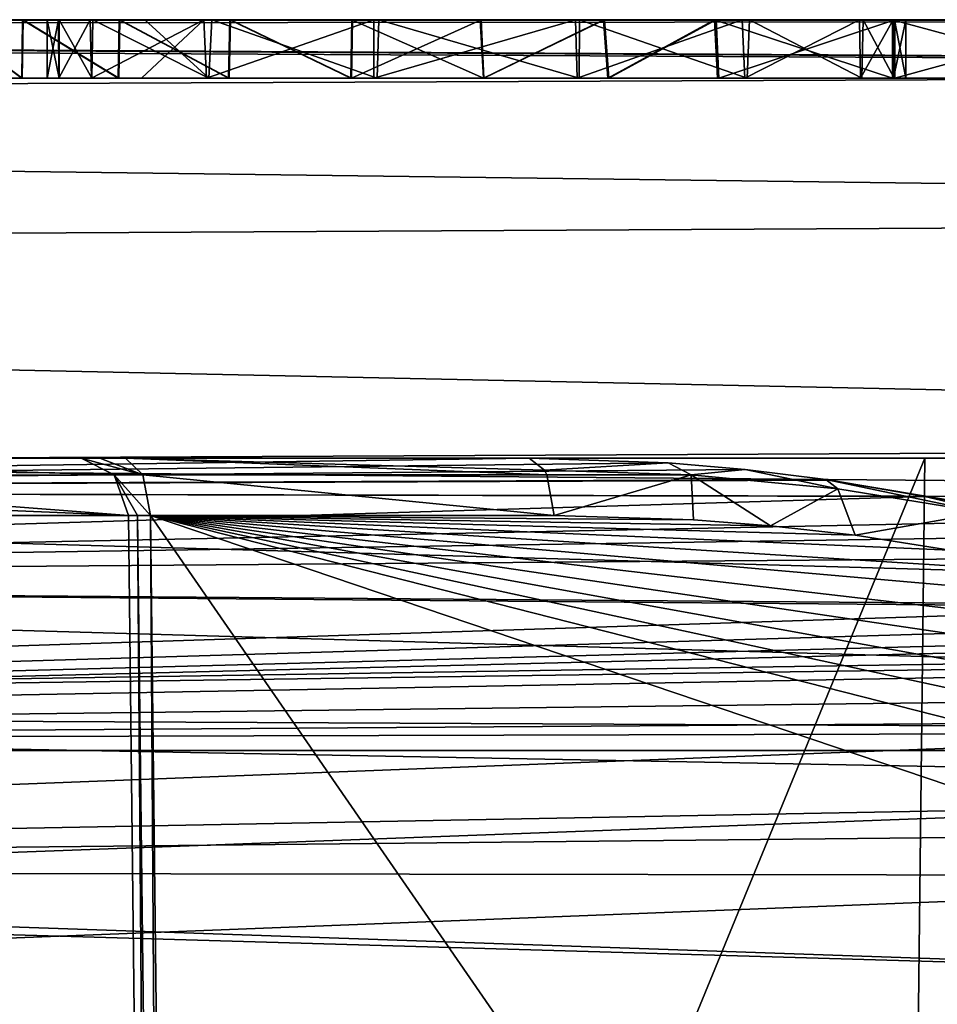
# Model space of a CAD drawing. Header units: millimetres. Extents: x -36.5 to 36.5, y -8.8 to 41.6.
# Tile 389 of 428: x 8.3 to 11.4, y 38.2 to 41.6. Entities that reach past the tile are written whole.
import ezdxf

# ---------------------------------------------------------------- set-up
doc = ezdxf.new("R2010")
doc.units = ezdxf.units.MM
doc.header["$LTSCALE"] = 65.185185
for name, color, linetype in [('323', 7, 'CONTINUOUS'), ('328', 7, 'CONTINUOUS'), ('338', 7, 'CONTINUOUS'), ('340', 7, 'CONTINUOUS'), ('375', 7, 'CONTINUOUS'), ('377', 7, 'CONTINUOUS'), ('384', 7, 'CONTINUOUS'), ('386', 7, 'CONTINUOUS'), ('396', 7, 'CONTINUOUS'), ('464', 7, 'CONTINUOUS'), ('467', 7, 'CONTINUOUS'), ('468', 7, 'CONTINUOUS'), ('493', 7, 'CONTINUOUS'), ('494', 7, 'CONTINUOUS'), ('495', 7, 'CONTINUOUS'), ('496', 7, 'CONTINUOUS'), ('497', 7, 'CONTINUOUS'), ('518', 7, 'CONTINUOUS'), ('521', 7, 'CONTINUOUS'), ('527', 7, 'CONTINUOUS'), ('528', 7, 'CONTINUOUS'), ('530', 7, 'CONTINUOUS'), ('531', 7, 'CONTINUOUS'), ('532', 7, 'CONTINUOUS'), ('540', 7, 'CONTINUOUS'), ('544', 7, 'CONTINUOUS')]:
    doc.layers.add(name, color=color, linetype=linetype)

msp = doc.modelspace()

# ---------------------------------------------------------------- linework, layer by layer
at = {"layer": '323', "color": 7, "linetype": 'Continuous'}
for points in [[(19.8, 41.6, -11.7), (-9.3107, 41.6, -11.7), (16.9481, 41.6, -3.5397), (19.8, 41.6, -11.7)], [(-9.3107, 41.6, -11.7), (7.7597, 41.6, -2.0913), (8.6405, 41.6, -1.903), (-9.3107, 41.6, -11.7)], [(12.0257, 41.6, -2.1409), (-9.3107, 41.6, -11.7), (11.2877, 41.6, -2.1409), (12.0257, 41.6, -2.1409)], [(-9.3107, 41.6, -11.7), (12.0257, 41.6, -2.1409), (13.2243, 41.6, -1.6427), (-9.3107, 41.6, -11.7)], [(11.2877, 41.6, -2.1409), (-9.3107, 41.6, -11.7), (10.6783, 41.6, -2.0386), (11.2877, 41.6, -2.1409)], [(10.6783, 41.6, -2.0386), (-9.3107, 41.6, -11.7), (10.2978, 41.6, -2.1701), (10.6783, 41.6, -2.0386)], [(10.2978, 41.6, -2.1701), (-9.3107, 41.6, -11.7), (9.8767, 41.6, -2.2254), (10.2978, 41.6, -2.1701)], [(9.8767, 41.6, -2.2254), (-9.3107, 41.6, -11.7), (9.4368, 41.6, -2.2004), (9.8767, 41.6, -2.2254)], [(9.4368, 41.6, -2.2004), (-9.3107, 41.6, -11.7), (9.0193, 41.6, -2.0907), (9.4368, 41.6, -2.2004)], [(9.0193, 41.6, -2.0907), (-9.3107, 41.6, -11.7), (8.6405, 41.6, -1.903), (9.0193, 41.6, -2.0907)], [(16.9481, 41.6, -3.5397), (-9.3107, 41.6, -11.7), (16.2101, 41.6, -3.5397), (16.9481, 41.6, -3.5397)], [(16.2101, 41.6, -3.5397), (-9.3107, 41.6, -11.7), (15.6012, 41.6, -2.0402), (16.2101, 41.6, -3.5397)], [(15.6012, 41.6, -2.0402), (-9.3107, 41.6, -11.7), (15.2181, 41.6, -2.1736), (15.6012, 41.6, -2.0402)], [(15.2181, 41.6, -2.1736), (-9.3107, 41.6, -11.7), (14.7944, 41.6, -2.2292), (15.2181, 41.6, -2.1736)], [(14.7944, 41.6, -2.2292), (-9.3107, 41.6, -11.7), (14.351, 41.6, -2.2035), (14.7944, 41.6, -2.2292)], [(14.351, 41.6, -2.2035), (-9.3107, 41.6, -11.7), (13.9333, 41.6, -2.0929), (14.351, 41.6, -2.2035)], [(13.9333, 41.6, -2.0929), (-9.3107, 41.6, -11.7), (13.5545, 41.6, -1.9038), (13.9333, 41.6, -2.0929)], [(13.5545, 41.6, -1.9038), (-9.3107, 41.6, -11.7), (13.2243, 41.6, -1.6427), (13.5545, 41.6, -1.9038)], [(-9.3107, 41.6, 11.7), (19.8, 41.6, 11.7), (0.0832, 41.6, 3.5397), (-9.3107, 41.6, 11.7)], [(0.0832, 41.6, 3.5397), (19.8, 41.6, 11.7), (0.8168, 41.6, 3.5397), (0.0832, 41.6, 3.5397)], [(0.8168, 41.6, 3.5397), (19.8, 41.6, 11.7), (1.4208, 41.6, 2.0325), (0.8168, 41.6, 3.5397)], [(1.4208, 41.6, 2.0325), (19.8, 41.6, 11.7), (1.8074, 41.6, 2.1676), (1.4208, 41.6, 2.0325)], [(1.8074, 41.6, 2.1676), (19.8, 41.6, 11.7), (2.2318, 41.6, 2.2226), (1.8074, 41.6, 2.1676)], [(2.2318, 41.6, 2.2226), (19.8, 41.6, 11.7), (2.676, 41.6, 2.1961), (2.2318, 41.6, 2.2226)], [(2.676, 41.6, 2.1961), (19.8, 41.6, 11.7), (3.1014, 41.6, 2.0817), (2.676, 41.6, 2.1961)], [(3.1014, 41.6, 2.0817), (19.8, 41.6, 11.7), (3.485, 41.6, 1.8882), (3.1014, 41.6, 2.0817)], [(3.485, 41.6, 1.8882), (19.8, 41.6, 11.7), (3.8108, 41.6, 1.6262), (3.485, 41.6, 1.8882)], [(3.8108, 41.6, 1.6262), (19.8, 41.6, 11.7), (5.001, 41.6, 2.1341), (3.8108, 41.6, 1.6262)], [(5.001, 41.6, 2.1341), (19.8, 41.6, 11.7), (5.7399, 41.6, 2.1341), (5.001, 41.6, 2.1341)], [(5.7399, 41.6, 2.1341), (19.8, 41.6, 11.7), (5.7399, 41.6, -0.2466), (5.7399, 41.6, 2.1341)], [(5.7399, 41.6, -0.2466), (19.8, 41.6, 11.7), (8.3119, 41.6, 1.6452), (5.7399, 41.6, -0.2466)], [(5.7785, 41.6, -0.6263), (5.7399, 41.6, -0.2466), (8.3119, 41.6, 1.6452), (5.7785, 41.6, -0.6263)], [(5.8905, 41.6, -0.9479), (5.7785, 41.6, -0.6263), (8.3119, 41.6, 1.6452), (5.8905, 41.6, -0.9479)], [(8.0368, 41.6, 1.3186), (5.8905, 41.6, -0.9479), (8.3119, 41.6, 1.6452), (8.0368, 41.6, 1.3186)], [(8.6405, 41.6, -1.903), (7.7597, 41.6, -2.0913), (8.3096, 41.6, -1.6426), (8.6405, 41.6, -1.903)], [(8.3096, 41.6, -1.6426), (7.7597, 41.6, -2.0913), (8.0348, 41.6, -1.3157), (8.3096, 41.6, -1.6426)], [(8.3119, 41.6, 1.6452), (19.8, 41.6, 11.7), (8.6431, 41.6, 1.9052), (8.3119, 41.6, 1.6452)], [(8.3941, 41.6, -0.0034), (8.4359, 41.6, 0.3762), (8.4334, 41.6, -0.3752), (8.3941, 41.6, -0.0034)], [(8.4334, 41.6, -0.3752), (8.4359, 41.6, 0.3762), (8.5419, 41.6, -0.7061), (8.4334, 41.6, -0.3752)], [(8.4359, 41.6, 0.3762), (8.5513, 41.6, 0.7146), (8.5419, 41.6, -0.7061), (8.4359, 41.6, 0.3762)], [(8.5513, 41.6, 0.7146), (8.7292, 41.6, 1.0019), (8.5419, 41.6, -0.7061), (8.5513, 41.6, 0.7146)], [(8.5419, 41.6, -0.7061), (8.7292, 41.6, 1.0019), (8.9311, 41.6, -1.2175), (8.5419, 41.6, -0.7061)], [(8.6431, 41.6, 1.9052), (19.8, 41.6, 11.7), (9.022, 41.6, 2.0925), (8.6431, 41.6, 1.9052)], [(8.7292, 41.6, 1.0019), (8.9575, 41.6, 1.2303), (8.9311, 41.6, -1.2175), (8.7292, 41.6, 1.0019)], [(8.9311, 41.6, -1.2175), (8.9575, 41.6, 1.2303), (9.5123, 41.6, -1.4992), (8.9311, 41.6, -1.2175)], [(8.9575, 41.6, 1.2303), (9.5297, 41.6, 1.5003), (9.5123, 41.6, -1.4992), (8.9575, 41.6, 1.2303)], [(9.022, 41.6, 2.0925), (19.8, 41.6, 11.7), (9.4394, 41.6, 2.2017), (9.022, 41.6, 2.0925)], [(9.4394, 41.6, 2.2017), (19.8, 41.6, 11.7), (9.8794, 41.6, 2.2262), (9.4394, 41.6, 2.2017)], [(9.5123, 41.6, -1.4992), (9.5297, 41.6, 1.5003), (10.2024, 41.6, -1.5027), (9.5123, 41.6, -1.4992)], [(9.5297, 41.6, 1.5003), (10.216, 41.6, 1.4967), (10.2024, 41.6, -1.5027), (9.5297, 41.6, 1.5003)], [(9.8794, 41.6, 2.2262), (19.8, 41.6, 11.7), (10.3016, 41.6, 2.1702), (9.8794, 41.6, 2.2262)], [(10.2024, 41.6, -1.5027), (10.216, 41.6, 1.4967), (10.7731, 41.6, -1.2356), (10.2024, 41.6, -1.5027)], [(10.216, 41.6, 1.4967), (10.7983, 41.6, 1.2125), (10.7731, 41.6, -1.2356), (10.216, 41.6, 1.4967)], [(10.3016, 41.6, 2.1702), (19.8, 41.6, 11.7), (10.6838, 41.6, 2.0378), (10.3016, 41.6, 2.1702)], [(11.2877, 41.6, -1.5649), (11.2877, 41.6, -2.1409), (10.6783, 41.6, -2.0386), (11.2877, 41.6, -1.5649)], [(10.6838, 41.6, 2.0378), (19.8, 41.6, 11.7), (11.2956, 41.6, 2.1342), (10.6838, 41.6, 2.0378)], [(11.2956, 41.6, 1.5627), (10.6838, 41.6, 2.0378), (11.2956, 41.6, 2.1342), (11.2956, 41.6, 1.5627)], [(10.7731, 41.6, -1.2356), (10.7983, 41.6, 1.2125), (11.1746, 41.6, -0.7289), (10.7731, 41.6, -1.2356)], [(10.7983, 41.6, 1.2125), (11.187, 41.6, 0.6988), (11.1746, 41.6, -0.7289), (10.7983, 41.6, 1.2125)], [(11.1746, 41.6, -0.7289), (11.187, 41.6, 0.6988), (11.2896, 41.6, -0.393), (11.1746, 41.6, -0.7289)], [(11.187, 41.6, 0.6988), (11.2944, 41.6, 0.3663), (11.2896, 41.6, -0.393), (11.187, 41.6, 0.6988)], [(11.2944, 41.6, 0.3663), (11.3327, 41.6, -0.0102), (11.2896, 41.6, -0.393), (11.2944, 41.6, 0.3663)], [(11.2956, 41.6, 2.1342), (19.8, 41.6, 11.7), (12.0257, 41.6, 2.1342), (11.2956, 41.6, 2.1342)]]:
    msp.add_3dface(points, dxfattribs=at)
at = {"layer": '328', "color": 7, "linetype": 'Continuous'}
for points in [[(7.9786, 40.1, -5.7993), (19.8, 40.1, -11.7346), (-1.9111, 40.1, -0.65), (7.9786, 40.1, -5.7993)], [(19.8, 40.1, -11.7346), (20.7895, 40.1, -11.6926), (-1.9111, 40.1, -0.65), (19.8, 40.1, -11.7346)], [(31.4199, 40.1, -1.6355), (31.5166, 40.1, -0.65), (-1.9111, 40.1, -0.65), (31.4199, 40.1, -1.6355)], [(20.7895, 40.1, -11.6926), (21.7656, 40.1, -11.5688), (-1.9111, 40.1, -0.65), (20.7895, 40.1, -11.6926)], [(21.7656, 40.1, -11.5688), (22.7317, 40.1, -11.3622), (-1.9111, 40.1, -0.65), (21.7656, 40.1, -11.5688)], [(22.7317, 40.1, -11.3622), (23.6773, 40.1, -11.0755), (-1.9111, 40.1, -0.65), (22.7317, 40.1, -11.3622)], [(23.6773, 40.1, -11.0755), (24.5953, 40.1, -10.7099), (-1.9111, 40.1, -0.65), (23.6773, 40.1, -11.0755)], [(24.5953, 40.1, -10.7099), (25.4794, 40.1, -10.2687), (-1.9111, 40.1, -0.65), (24.5953, 40.1, -10.7099)], [(25.4794, 40.1, -10.2687), (26.3231, 40.1, -9.7543), (-1.9111, 40.1, -0.65), (25.4794, 40.1, -10.2687)], [(26.3231, 40.1, -9.7543), (27.1207, 40.1, -9.1711), (-1.9111, 40.1, -0.65), (26.3231, 40.1, -9.7543)], [(27.1207, 40.1, -9.1711), (27.8661, 40.1, -8.5225), (-1.9111, 40.1, -0.65), (27.1207, 40.1, -9.1711)], [(27.8661, 40.1, -8.5225), (28.5546, 40.1, -7.814), (-1.9111, 40.1, -0.65), (27.8661, 40.1, -8.5225)], [(28.5546, 40.1, -7.814), (29.1806, 40.1, -7.0498), (-1.9111, 40.1, -0.65), (28.5546, 40.1, -7.814)], [(29.1806, 40.1, -7.0498), (29.7404, 40.1, -6.2361), (-1.9111, 40.1, -0.65), (29.1806, 40.1, -7.0498)], [(29.7404, 40.1, -6.2361), (30.2293, 40.1, -5.3782), (-1.9111, 40.1, -0.65), (29.7404, 40.1, -6.2361)], [(30.2293, 40.1, -5.3782), (30.6447, 40.1, -4.4825), (-1.9111, 40.1, -0.65), (30.2293, 40.1, -5.3782)], [(30.6447, 40.1, -4.4825), (30.9829, 40.1, -3.5551), (-1.9111, 40.1, -0.65), (30.6447, 40.1, -4.4825)], [(30.9829, 40.1, -3.5551), (31.2423, 40.1, -2.6028), (-1.9111, 40.1, -0.65), (30.9829, 40.1, -3.5551)], [(31.2423, 40.1, -2.6028), (31.4199, 40.1, -1.6355), (-1.9111, 40.1, -0.65), (31.2423, 40.1, -2.6028)], [(31.5166, 40.1, 0.65), (2.5981, 40.1, 11.7346), (-1.9111, 40.1, 9.0927), (31.5166, 40.1, 0.65)], [(31.5166, 40.1, 0.65), (-1.9111, 40.1, 9.0927), (-1.9111, 40.1, 0.65), (31.5166, 40.1, 0.65)], [(31.5166, 40.1, 0.65), (19.8, 40.1, 11.7346), (2.5981, 40.1, 11.7346), (31.5166, 40.1, 0.65)], [(2.5981, 40.1, -11.7346), (10.0438, 40.1, -11.7346), (8.6621, 40.1, -11.0764), (2.5981, 40.1, -11.7346)], [(6.7641, 40.1, -8.5473), (2.5981, 40.1, -11.7346), (8.5106, 40.1, -10.9504), (6.7641, 40.1, -8.5473)], [(8.5106, 40.1, -10.9504), (2.5981, 40.1, -11.7346), (8.5743, 40.1, -11.0194), (8.5106, 40.1, -10.9504)], [(8.5743, 40.1, -11.0194), (2.5981, 40.1, -11.7346), (8.6621, 40.1, -11.0764), (8.5743, 40.1, -11.0194)], [(7.9786, 40.1, -5.7993), (11.3979, 40.1, -10.5041), (13.9808, 40.1, -11.7346), (7.9786, 40.1, -5.7993)], [(7.9786, 40.1, -5.7993), (13.9808, 40.1, -11.7346), (19.8, 40.1, -11.7346), (7.9786, 40.1, -5.7993)]]:
    msp.add_3dface(points, dxfattribs=at)
at = {"layer": '338', "color": 7, "linetype": 'Continuous'}
for points in [[(-9.3107, 41.6, -11.7), (19.8, 41.6, -11.7), (19.8, 41.4287, -12.7816), (-9.3107, 41.6, -11.7)], [(-9.3107, 41.6, -11.7), (19.8, 41.4287, -12.7816), (-9.3027, 41.5937, -11.91), (-9.3107, 41.6, -11.7)], [(-9.3027, 41.5937, -11.91), (19.8, 41.4287, -12.7816), (-9.3, 41.5747, -12.12), (-9.3027, 41.5937, -11.91)], [(-9.3, 41.5747, -12.12), (19.8, 41.4287, -12.7816), (-9.3, 41.3094, -13.0964), (-9.3, 41.5747, -12.12)], [(19.8, 41.4287, -12.7816), (19.8, 40.9309, -13.7581), (-9.3, 41.3094, -13.0964), (19.8, 41.4287, -12.7816)], [(-9.3, 41.3094, -13.0964), (19.8, 40.9309, -13.7581), (-9.3, 40.7758, -13.9561), (-9.3, 41.3094, -13.0964)], [(19.8, 40.9309, -13.7581), (19.8, 40.1555, -14.5329), (-9.3, 40.7758, -13.9561), (19.8, 40.9309, -13.7581)], [(-9.3, 40.7758, -13.9561), (19.8, 40.1555, -14.5329), (-9.3, 40.0187, -14.6272), (-9.3, 40.7758, -13.9561)], [(19.8, 40.1555, -14.5329), (19.8, 39.1784, -15.0297), (-9.3, 40.0187, -14.6272), (19.8, 40.1555, -14.5329)], [(-9.3, 40.0187, -14.6272), (19.8, 39.1784, -15.0297), (-9.3, 39.1012, -15.0538), (-9.3, 40.0187, -14.6272)], [(19.8, 39.1784, -15.0297), (19.8, 38.1, -15.2), (-9.3, 39.1012, -15.0538), (19.8, 39.1784, -15.0297)], [(19.8, 38.1, -15.2), (-9.3, 38.1, -15.2), (-9.3, 39.1012, -15.0538), (19.8, 38.1, -15.2)]]:
    msp.add_3dface(points, dxfattribs=at)
at = {"layer": '340', "color": 7, "linetype": 'Continuous'}
for points in [[(19.8, 41.6, 11.7), (-9.3107, 41.6, 11.7), (-9.3027, 41.5937, 11.91), (19.8, 41.6, 11.7)], [(-9.3, 41.5747, 12.12), (19.8, 41.6, 11.7), (-9.3027, 41.5937, 11.91), (-9.3, 41.5747, 12.12)], [(19.8, 41.4287, 12.7816), (19.8, 41.6, 11.7), (-9.3, 41.5747, 12.12), (19.8, 41.4287, 12.7816)], [(-9.3, 41.3094, 13.0964), (19.8, 41.4287, 12.7816), (-9.3, 41.5747, 12.12), (-9.3, 41.3094, 13.0964)], [(19.8, 40.9309, 13.7581), (19.8, 41.4287, 12.7816), (-9.3, 41.3094, 13.0964), (19.8, 40.9309, 13.7581)], [(-9.3, 40.7758, 13.9561), (19.8, 40.9309, 13.7581), (-9.3, 41.3094, 13.0964), (-9.3, 40.7758, 13.9561)], [(19.8, 40.1555, 14.5329), (19.8, 40.9309, 13.7581), (-9.3, 40.7758, 13.9561), (19.8, 40.1555, 14.5329)], [(-9.3, 40.0187, 14.6272), (19.8, 40.1555, 14.5329), (-9.3, 40.7758, 13.9561), (-9.3, 40.0187, 14.6272)], [(19.8, 39.1784, 15.0297), (19.8, 40.1555, 14.5329), (-9.3, 40.0187, 14.6272), (19.8, 39.1784, 15.0297)], [(-9.3, 39.1012, 15.0538), (19.8, 39.1784, 15.0297), (-9.3, 40.0187, 14.6272), (-9.3, 39.1012, 15.0538)], [(-9.3, 38.1, 15.2), (19.8, 38.1, 15.2), (19.8, 39.1784, 15.0297), (-9.3, 38.1, 15.2)], [(-9.3, 38.1, 15.2), (19.8, 39.1784, 15.0297), (-9.3, 39.1012, 15.0538), (-9.3, 38.1, 15.2)]]:
    msp.add_3dface(points, dxfattribs=at)
at = {"layer": '375', "color": 7, "linetype": 'Continuous'}
for points in [[(31.5166, 40.1, -0.65), (32.1084, 40.0103, -0.65), (-1.9111, 39.1, -0.65), (31.5166, 40.1, -0.65)], [(-1.9111, 40.1, -0.65), (31.5166, 40.1, -0.65), (-1.9111, 39.1, -0.65), (-1.9111, 40.1, -0.65)], [(32.1084, 40.0103, -0.65), (32.2754, 39.9506, -0.65), (-1.9111, 39.1, -0.65), (32.1084, 40.0103, -0.65)], [(32.2754, 39.9506, -0.65), (32.6563, 39.7443, -0.65), (-1.9111, 39.1, -0.65), (32.2754, 39.9506, -0.65)], [(32.6563, 39.7443, -0.65), (32.9211, 39.5262, -0.65), (-1.9111, 39.1, -0.65), (32.6563, 39.7443, -0.65)], [(32.9211, 39.5262, -0.65), (33.0889, 39.3387, -0.65), (-1.9111, 39.1, -0.65), (32.9211, 39.5262, -0.65)], [(-1.9111, 39.1, -0.65), (33.0889, 39.3387, -0.65), (33.0889, 39.1, -0.65), (-1.9111, 39.1, -0.65)]]:
    msp.add_3dface(points, dxfattribs=at)
at = {"layer": '377', "color": 7, "linetype": 'Continuous'}
for points in [[(31.5166, 40.1, 0.65), (-1.9111, 40.1, 0.65), (33.0889, 39.1, 0.65), (31.5166, 40.1, 0.65)], [(-1.9111, 40.1, 0.65), (-1.9111, 39.1, 0.65), (33.0889, 39.1, 0.65), (-1.9111, 40.1, 0.65)]]:
    msp.add_3dface(points, dxfattribs=at)
at = {"layer": '384', "color": 7, "linetype": 'Continuous'}
for points in [[(2.5981, 40.1, -11.7346), (2.3156, 39.989, -12.3917), (10.0438, 40.1, -11.7346), (2.5981, 40.1, -11.7346)], [(10.0438, 40.1, -11.7346), (2.3156, 39.989, -12.3917), (10.52, 40.0841, -11.9864), (10.0438, 40.1, -11.7346)], [(10.52, 40.0841, -11.9864), (2.3156, 39.989, -12.3917), (10.7834, 40.0615, -12.1253), (10.52, 40.0841, -11.9864)], [(10.7834, 40.0615, -12.1253), (2.3156, 39.989, -12.3917), (11.0592, 40.0268, -12.2706), (10.7834, 40.0615, -12.1253)], [(11.0592, 40.0268, -12.2706), (2.3156, 39.989, -12.3917), (11.0735, 40.0247, -12.2781), (11.0592, 40.0268, -12.2706)], [(11.0735, 40.0247, -12.2781), (2.3156, 39.989, -12.3917), (11.3973, 39.9683, -12.4484), (11.0735, 40.0247, -12.2781)], [(2.3156, 39.989, -12.3917), (1.8651, 39.6785, -12.9627), (11.3973, 39.9683, -12.4484), (2.3156, 39.989, -12.3917)], [(11.3973, 39.9683, -12.4484), (1.8651, 39.6785, -12.9627), (11.7618, 39.8835, -12.6397), (11.3973, 39.9683, -12.4484)], [(11.7618, 39.8835, -12.6397), (1.8651, 39.6785, -12.9627), (12.1629, 39.7602, -12.8498), (11.7618, 39.8835, -12.6397)], [(12.1629, 39.7602, -12.8498), (1.8651, 39.6785, -12.9627), (12.5709, 39.5954, -13.0627), (12.1629, 39.7602, -12.8498)], [(1.8651, 39.6785, -12.9627), (1.3006, 39.2322, -13.3832), (12.5709, 39.5954, -13.0627), (1.8651, 39.6785, -12.9627)], [(12.5709, 39.5954, -13.0627), (1.3006, 39.2322, -13.3832), (12.9446, 39.3975, -13.2566), (12.5709, 39.5954, -13.0627)], [(12.9446, 39.3975, -13.2566), (1.3006, 39.2322, -13.3832), (13.2623, 39.176, -13.4205), (12.9446, 39.3975, -13.2566)], [(1.3006, 39.2322, -13.3832), (0.6507, 38.6893, -13.6458), (13.2623, 39.176, -13.4205), (1.3006, 39.2322, -13.3832)], [(13.2623, 39.176, -13.4205), (0.6507, 38.6893, -13.6458), (13.5221, 38.932, -13.5533), (13.2623, 39.176, -13.4205)], [(13.5221, 38.932, -13.5533), (0.6507, 38.6893, -13.6458), (13.7168, 38.6712, -13.6513), (13.5221, 38.932, -13.5533)], [(0.6507, 38.6893, -13.6458), (0, 38.1349, -13.7343), (13.7168, 38.6712, -13.6513), (0.6507, 38.6893, -13.6458)], [(0, 38.1349, -13.7343), (13.8933, 38.1349, -13.7343), (13.7168, 38.6712, -13.6513), (0, 38.1349, -13.7343)]]:
    msp.add_3dface(points, dxfattribs=at)
at = {"layer": '386', "color": 7, "linetype": 'Continuous'}
for points in [[(2.5981, 40.1, 11.7346), (19.8, 39.9511, 12.4919), (2.3165, 39.9895, 12.3901), (2.5981, 40.1, 11.7346)], [(19.8, 40.1, 11.7346), (19.8, 39.9511, 12.4919), (2.5981, 40.1, 11.7346), (19.8, 40.1, 11.7346)], [(2.3165, 39.9895, 12.3901), (19.8, 39.9511, 12.4919), (1.868, 39.6807, 12.9599), (2.3165, 39.9895, 12.3901)], [(19.8, 39.9511, 12.4919), (19.8, 39.526, 13.137), (1.868, 39.6807, 12.9599), (19.8, 39.9511, 12.4919)], [(1.868, 39.6807, 12.9599), (19.8, 39.526, 13.137), (1.3044, 39.2353, 13.3811), (1.868, 39.6807, 12.9599)], [(19.8, 39.526, 13.137), (19.8, 38.8881, 13.5728), (1.3044, 39.2353, 13.3811), (19.8, 39.526, 13.137)], [(1.3044, 39.2353, 13.3811), (19.8, 38.8881, 13.5728), (0.652, 38.6904, 13.6455), (1.3044, 39.2353, 13.3811)], [(19.8, 38.8881, 13.5728), (19.8, 38.1349, 13.7343), (0.652, 38.6904, 13.6455), (19.8, 38.8881, 13.5728)], [(19.8, 38.1349, 13.7343), (0, 38.1349, 13.7343), (0.652, 38.6904, 13.6455), (19.8, 38.1349, 13.7343)]]:
    msp.add_3dface(points, dxfattribs=at)
at = {"layer": '396', "color": 7, "linetype": 'Continuous'}
for points in [[(-1.9111, 39.1, 0.65), (-1.9111, 39.1, -0.65), (33.0889, 39.1, -0.65), (-1.9111, 39.1, 0.65)], [(33.0889, 39.1, 0.65), (-1.9111, 39.1, 0.65), (33.0889, 39.1, -0.65), (33.0889, 39.1, 0.65)]]:
    msp.add_3dface(points, dxfattribs=at)
at = {"layer": '464', "color": 7, "linetype": 'Continuous'}
for points in [[(8.0337, 41.4, -1.314), (8.035, 41.4, 1.3159), (8.3075, 41.4, -1.6406), (8.0337, 41.4, -1.314)], [(8.035, 41.4, 1.3159), (8.3091, 41.4, 1.6425), (8.3075, 41.4, -1.6406), (8.035, 41.4, 1.3159)], [(8.3941, 41.4, -0.0034), (8.4348, 41.4, -0.3812), (8.3075, 41.4, -1.6406), (8.3941, 41.4, -0.0034)], [(8.3091, 41.4, 1.6425), (8.3941, 41.4, -0.0034), (8.3075, 41.4, -1.6406), (8.3091, 41.4, 1.6425)], [(8.4348, 41.4, -0.3812), (8.546, 41.4, -0.7149), (8.3075, 41.4, -1.6406), (8.4348, 41.4, -0.3812)], [(8.3075, 41.4, -1.6406), (8.546, 41.4, -0.7149), (8.6375, 41.4, -1.9011), (8.3075, 41.4, -1.6406)], [(8.4351, 41.4, 0.3725), (8.3941, 41.4, -0.0034), (8.3091, 41.4, 1.6425), (8.4351, 41.4, 0.3725)], [(8.6393, 41.4, 1.9028), (8.4351, 41.4, 0.3725), (8.3091, 41.4, 1.6425), (8.6393, 41.4, 1.9028)], [(8.5477, 41.4, 0.7072), (8.4351, 41.4, 0.3725), (8.6393, 41.4, 1.9028), (8.5477, 41.4, 0.7072)], [(8.546, 41.4, -0.7149), (8.7176, 41.4, -0.9978), (8.6375, 41.4, -1.9011), (8.546, 41.4, -0.7149)], [(8.9478, 41.4, 1.2226), (8.5477, 41.4, 0.7072), (8.6393, 41.4, 1.9028), (8.9478, 41.4, 1.2226)], [(8.7176, 41.4, -0.9978), (8.9394, 41.4, -1.2244), (8.6375, 41.4, -1.9011), (8.7176, 41.4, -0.9978)], [(8.6375, 41.4, -1.9011), (8.9394, 41.4, -1.2244), (9.0156, 41.4, -2.0895), (8.6375, 41.4, -1.9011)], [(9.0174, 41.4, 2.091), (8.9478, 41.4, 1.2226), (8.6393, 41.4, 1.9028), (9.0174, 41.4, 2.091)], [(8.9394, 41.4, -1.2244), (9.5121, 41.4, -1.4996), (9.0156, 41.4, -2.0895), (8.9394, 41.4, -1.2244)], [(9.5235, 41.4, 1.4988), (8.9478, 41.4, 1.2226), (9.4356, 41.4, 2.201), (9.5235, 41.4, 1.4988)], [(9.4356, 41.4, 2.201), (8.9478, 41.4, 1.2226), (9.0174, 41.4, 2.091), (9.4356, 41.4, 2.201)], [(9.0156, 41.4, -2.0895), (9.5121, 41.4, -1.4996), (9.4341, 41.4, -2.1999), (9.0156, 41.4, -2.0895)], [(9.4341, 41.4, -2.1999), (9.5121, 41.4, -1.4996), (9.8873, 41.4, -2.2247), (9.4341, 41.4, -2.1999)], [(9.8889, 41.4, 2.2255), (9.5235, 41.4, 1.4988), (9.4356, 41.4, 2.201), (9.8889, 41.4, 2.2255)], [(9.5121, 41.4, -1.4996), (10.208, 41.4, -1.5014), (9.8873, 41.4, -2.2247), (9.5121, 41.4, -1.4996)], [(10.2155, 41.4, 1.4973), (9.5235, 41.4, 1.4988), (9.8889, 41.4, 2.2255), (10.2155, 41.4, 1.4973)], [(9.8873, 41.4, -2.2247), (10.208, 41.4, -1.5014), (10.3126, 41.4, -2.1665), (9.8873, 41.4, -2.2247)], [(10.316, 41.4, 2.1666), (10.2155, 41.4, 1.4973), (9.8889, 41.4, 2.2255), (10.316, 41.4, 2.1666)], [(10.208, 41.4, -1.5014), (10.7824, 41.4, -1.2281), (10.3126, 41.4, -2.1665), (10.208, 41.4, -1.5014)], [(10.7894, 41.4, 1.2199), (10.2155, 41.4, 1.4973), (10.6934, 41.4, 2.0338), (10.7894, 41.4, 1.2199)], [(10.6934, 41.4, 2.0338), (10.2155, 41.4, 1.4973), (10.316, 41.4, 2.1666), (10.6934, 41.4, 2.0338)], [(10.3126, 41.4, -2.1665), (10.7824, 41.4, -1.2281), (10.6879, 41.4, -2.0346), (10.3126, 41.4, -2.1665)], [(10.7824, 41.4, -1.2281), (11.1782, 41.4, -0.7216), (10.6879, 41.4, -2.0346), (10.7824, 41.4, -1.2281)], [(10.6879, 41.4, -2.0346), (11.1782, 41.4, -0.7216), (11.2877, 41.4, -1.5649), (10.6879, 41.4, -2.0346)], [(11.2956, 41.4, 1.5627), (10.7894, 41.4, 1.2199), (10.6934, 41.4, 2.0338), (11.2956, 41.4, 1.5627)], [(11.1826, 41.4, 0.7083), (10.7894, 41.4, 1.2199), (11.2956, 41.4, 1.5627), (11.1826, 41.4, 0.7083)], [(11.1782, 41.4, -0.7216), (11.2903, 41.4, -0.3895), (11.2877, 41.4, -1.5649), (11.1782, 41.4, -0.7216)], [(11.2929, 41.4, 0.3727), (11.1826, 41.4, 0.7083), (11.2956, 41.4, 1.5627), (11.2929, 41.4, 0.3727)], [(11.2903, 41.4, -0.3895), (11.3327, 41.4, -0.0102), (11.2877, 41.4, -2.1409), (11.2903, 41.4, -0.3895)], [(11.3327, 41.4, -0.0102), (12.0257, 41.4, 2.1342), (11.2877, 41.4, -2.1409), (11.3327, 41.4, -0.0102)], [(11.2877, 41.4, -1.5649), (11.2903, 41.4, -0.3895), (11.2877, 41.4, -2.1409), (11.2877, 41.4, -1.5649)], [(11.2877, 41.4, -2.1409), (12.0257, 41.4, 2.1342), (12.0257, 41.4, -2.1409), (11.2877, 41.4, -2.1409)], [(11.3327, 41.4, -0.0102), (11.2929, 41.4, 0.3727), (11.2956, 41.4, 1.5627), (11.3327, 41.4, -0.0102)], [(12.0257, 41.4, 2.1342), (11.3327, 41.4, -0.0102), (11.2956, 41.4, 1.5627), (12.0257, 41.4, 2.1342)], [(11.2956, 41.4, 2.1342), (12.0257, 41.4, 2.1342), (11.2956, 41.4, 1.5627), (11.2956, 41.4, 2.1342)]]:
    msp.add_3dface(points, dxfattribs=at)
at = {"layer": '467', "color": 7, "linetype": 'Continuous'}
for points in [[(8.3941, 41.6, -0.0034), (8.4334, 41.6, -0.3752), (8.3941, 41.4, -0.0034), (8.3941, 41.6, -0.0034)], [(8.3941, 41.4, -0.0034), (8.4334, 41.6, -0.3752), (8.4348, 41.4, -0.3812), (8.3941, 41.4, -0.0034)], [(8.4334, 41.6, -0.3752), (8.5419, 41.6, -0.7061), (8.4348, 41.4, -0.3812), (8.4334, 41.6, -0.3752)], [(8.5419, 41.6, -0.7061), (8.546, 41.4, -0.7149), (8.4348, 41.4, -0.3812), (8.5419, 41.6, -0.7061)], [(8.5419, 41.6, -0.7061), (8.9311, 41.6, -1.2175), (8.546, 41.4, -0.7149), (8.5419, 41.6, -0.7061)], [(8.9311, 41.6, -1.2175), (8.7176, 41.4, -0.9978), (8.546, 41.4, -0.7149), (8.9311, 41.6, -1.2175)], [(8.9311, 41.6, -1.2175), (8.9394, 41.4, -1.2244), (8.7176, 41.4, -0.9978), (8.9311, 41.6, -1.2175)], [(8.9311, 41.6, -1.2175), (9.5123, 41.6, -1.4992), (8.9394, 41.4, -1.2244), (8.9311, 41.6, -1.2175)], [(9.5123, 41.6, -1.4992), (9.5121, 41.4, -1.4996), (8.9394, 41.4, -1.2244), (9.5123, 41.6, -1.4992)], [(9.5123, 41.6, -1.4992), (10.2024, 41.6, -1.5027), (9.5121, 41.4, -1.4996), (9.5123, 41.6, -1.4992)], [(10.2024, 41.6, -1.5027), (10.208, 41.4, -1.5014), (9.5121, 41.4, -1.4996), (10.2024, 41.6, -1.5027)], [(10.2024, 41.6, -1.5027), (10.7731, 41.6, -1.2356), (10.208, 41.4, -1.5014), (10.2024, 41.6, -1.5027)], [(10.7731, 41.6, -1.2356), (10.7824, 41.4, -1.2281), (10.208, 41.4, -1.5014), (10.7731, 41.6, -1.2356)], [(10.7731, 41.6, -1.2356), (11.1746, 41.6, -0.7289), (10.7824, 41.4, -1.2281), (10.7731, 41.6, -1.2356)], [(11.1746, 41.6, -0.7289), (11.1782, 41.4, -0.7216), (10.7824, 41.4, -1.2281), (11.1746, 41.6, -0.7289)], [(11.1746, 41.6, -0.7289), (11.2896, 41.6, -0.393), (11.1782, 41.4, -0.7216), (11.1746, 41.6, -0.7289)], [(11.2896, 41.6, -0.393), (11.2903, 41.4, -0.3895), (11.1782, 41.4, -0.7216), (11.2896, 41.6, -0.393)], [(11.2896, 41.6, -0.393), (11.3327, 41.6, -0.0102), (11.2903, 41.4, -0.3895), (11.2896, 41.6, -0.393)], [(11.3327, 41.6, -0.0102), (11.3327, 41.4, -0.0102), (11.2903, 41.4, -0.3895), (11.3327, 41.6, -0.0102)]]:
    msp.add_3dface(points, dxfattribs=at)
at = {"layer": '468', "color": 7, "linetype": 'Continuous'}
for points in [[(8.4359, 41.6, 0.3762), (8.3941, 41.6, -0.0034), (8.4351, 41.4, 0.3725), (8.4359, 41.6, 0.3762)], [(8.3941, 41.6, -0.0034), (8.3941, 41.4, -0.0034), (8.4351, 41.4, 0.3725), (8.3941, 41.6, -0.0034)], [(8.4359, 41.6, 0.3762), (8.4351, 41.4, 0.3725), (8.5477, 41.4, 0.7072), (8.4359, 41.6, 0.3762)], [(8.5513, 41.6, 0.7146), (8.4359, 41.6, 0.3762), (8.5477, 41.4, 0.7072), (8.5513, 41.6, 0.7146)], [(8.5513, 41.6, 0.7146), (8.5477, 41.4, 0.7072), (8.9478, 41.4, 1.2226), (8.5513, 41.6, 0.7146)], [(8.7292, 41.6, 1.0019), (8.5513, 41.6, 0.7146), (8.9478, 41.4, 1.2226), (8.7292, 41.6, 1.0019)], [(8.9575, 41.6, 1.2303), (8.7292, 41.6, 1.0019), (8.9478, 41.4, 1.2226), (8.9575, 41.6, 1.2303)], [(8.9575, 41.6, 1.2303), (8.9478, 41.4, 1.2226), (9.5235, 41.4, 1.4988), (8.9575, 41.6, 1.2303)], [(9.5297, 41.6, 1.5003), (8.9575, 41.6, 1.2303), (9.5235, 41.4, 1.4988), (9.5297, 41.6, 1.5003)], [(9.5297, 41.6, 1.5003), (9.5235, 41.4, 1.4988), (10.2155, 41.4, 1.4973), (9.5297, 41.6, 1.5003)], [(10.216, 41.6, 1.4967), (9.5297, 41.6, 1.5003), (10.2155, 41.4, 1.4973), (10.216, 41.6, 1.4967)], [(10.216, 41.6, 1.4967), (10.2155, 41.4, 1.4973), (10.7894, 41.4, 1.2199), (10.216, 41.6, 1.4967)], [(10.7983, 41.6, 1.2125), (10.216, 41.6, 1.4967), (10.7894, 41.4, 1.2199), (10.7983, 41.6, 1.2125)], [(10.7983, 41.6, 1.2125), (10.7894, 41.4, 1.2199), (11.1826, 41.4, 0.7083), (10.7983, 41.6, 1.2125)], [(11.187, 41.6, 0.6988), (10.7983, 41.6, 1.2125), (11.1826, 41.4, 0.7083), (11.187, 41.6, 0.6988)], [(11.187, 41.6, 0.6988), (11.1826, 41.4, 0.7083), (11.2929, 41.4, 0.3727), (11.187, 41.6, 0.6988)], [(11.2944, 41.6, 0.3663), (11.187, 41.6, 0.6988), (11.2929, 41.4, 0.3727), (11.2944, 41.6, 0.3663)], [(11.2944, 41.6, 0.3663), (11.2929, 41.4, 0.3727), (11.3327, 41.4, -0.0102), (11.2944, 41.6, 0.3663)], [(11.3327, 41.6, -0.0102), (11.2944, 41.6, 0.3663), (11.3327, 41.4, -0.0102), (11.3327, 41.6, -0.0102)]]:
    msp.add_3dface(points, dxfattribs=at)
at = {"layer": '493', "color": 7, "linetype": 'Continuous'}
for points in [[(12.0257, 41.6, -2.1409), (11.2877, 41.6, -2.1409), (12.0257, 41.4, -2.1409), (12.0257, 41.6, -2.1409)], [(11.2877, 41.6, -2.1409), (11.2877, 41.4, -2.1409), (12.0257, 41.4, -2.1409), (11.2877, 41.6, -2.1409)]]:
    msp.add_3dface(points, dxfattribs=at)
at = {"layer": '494', "color": 7, "linetype": 'Continuous'}
for points in [[(11.2877, 41.6, -2.1409), (11.2877, 41.6, -1.5649), (11.2877, 41.4, -2.1409), (11.2877, 41.6, -2.1409)], [(11.2877, 41.6, -1.5649), (11.2877, 41.4, -1.5649), (11.2877, 41.4, -2.1409), (11.2877, 41.6, -1.5649)]]:
    msp.add_3dface(points, dxfattribs=at)
at = {"layer": '495', "color": 7, "linetype": 'Continuous'}
for points in [[(8.0348, 41.6, -1.3157), (8.0337, 41.4, -1.314), (8.3075, 41.4, -1.6406), (8.0348, 41.6, -1.3157)], [(8.3096, 41.6, -1.6426), (8.0348, 41.6, -1.3157), (8.3075, 41.4, -1.6406), (8.3096, 41.6, -1.6426)], [(8.0368, 41.6, 1.3186), (8.3091, 41.4, 1.6425), (8.035, 41.4, 1.3159), (8.0368, 41.6, 1.3186)], [(8.0368, 41.6, 1.3186), (8.3119, 41.6, 1.6452), (8.3091, 41.4, 1.6425), (8.0368, 41.6, 1.3186)], [(8.3096, 41.6, -1.6426), (8.3075, 41.4, -1.6406), (8.6375, 41.4, -1.9011), (8.3096, 41.6, -1.6426)], [(8.3119, 41.6, 1.6452), (8.6393, 41.4, 1.9028), (8.3091, 41.4, 1.6425), (8.3119, 41.6, 1.6452)], [(8.6405, 41.6, -1.903), (8.3096, 41.6, -1.6426), (8.6375, 41.4, -1.9011), (8.6405, 41.6, -1.903)], [(8.3119, 41.6, 1.6452), (8.6431, 41.6, 1.9052), (8.6393, 41.4, 1.9028), (8.3119, 41.6, 1.6452)], [(8.6405, 41.6, -1.903), (8.6375, 41.4, -1.9011), (9.0156, 41.4, -2.0895), (8.6405, 41.6, -1.903)], [(8.6431, 41.6, 1.9052), (9.0174, 41.4, 2.091), (8.6393, 41.4, 1.9028), (8.6431, 41.6, 1.9052)], [(9.0193, 41.6, -2.0907), (8.6405, 41.6, -1.903), (9.0156, 41.4, -2.0895), (9.0193, 41.6, -2.0907)], [(8.6431, 41.6, 1.9052), (9.022, 41.6, 2.0925), (9.0174, 41.4, 2.091), (8.6431, 41.6, 1.9052)], [(9.0193, 41.6, -2.0907), (9.0156, 41.4, -2.0895), (9.4341, 41.4, -2.1999), (9.0193, 41.6, -2.0907)], [(9.022, 41.6, 2.0925), (9.4356, 41.4, 2.201), (9.0174, 41.4, 2.091), (9.022, 41.6, 2.0925)], [(9.4368, 41.6, -2.2004), (9.0193, 41.6, -2.0907), (9.4341, 41.4, -2.1999), (9.4368, 41.6, -2.2004)], [(9.022, 41.6, 2.0925), (9.4394, 41.6, 2.2017), (9.4356, 41.4, 2.201), (9.022, 41.6, 2.0925)], [(9.4368, 41.6, -2.2004), (9.4341, 41.4, -2.1999), (9.8873, 41.4, -2.2247), (9.4368, 41.6, -2.2004)], [(9.4394, 41.6, 2.2017), (9.8794, 41.6, 2.2262), (9.4356, 41.4, 2.201), (9.4394, 41.6, 2.2017)], [(9.8794, 41.6, 2.2262), (9.8889, 41.4, 2.2255), (9.4356, 41.4, 2.201), (9.8794, 41.6, 2.2262)], [(9.8767, 41.6, -2.2254), (9.4368, 41.6, -2.2004), (9.8873, 41.4, -2.2247), (9.8767, 41.6, -2.2254)], [(10.2978, 41.6, -2.1701), (9.8767, 41.6, -2.2254), (9.8873, 41.4, -2.2247), (10.2978, 41.6, -2.1701)], [(9.8794, 41.6, 2.2262), (10.3016, 41.6, 2.1702), (9.8889, 41.4, 2.2255), (9.8794, 41.6, 2.2262)], [(10.2978, 41.6, -2.1701), (9.8873, 41.4, -2.2247), (10.3126, 41.4, -2.1665), (10.2978, 41.6, -2.1701)], [(10.3016, 41.6, 2.1702), (10.316, 41.4, 2.1666), (9.8889, 41.4, 2.2255), (10.3016, 41.6, 2.1702)], [(10.6783, 41.6, -2.0386), (10.2978, 41.6, -2.1701), (10.3126, 41.4, -2.1665), (10.6783, 41.6, -2.0386)], [(10.3016, 41.6, 2.1702), (10.6838, 41.6, 2.0378), (10.316, 41.4, 2.1666), (10.3016, 41.6, 2.1702)], [(10.6783, 41.6, -2.0386), (10.3126, 41.4, -2.1665), (10.6879, 41.4, -2.0346), (10.6783, 41.6, -2.0386)], [(10.6838, 41.6, 2.0378), (10.6934, 41.4, 2.0338), (10.316, 41.4, 2.1666), (10.6838, 41.6, 2.0378)], [(11.2877, 41.6, -1.5649), (10.6783, 41.6, -2.0386), (11.2877, 41.4, -1.5649), (11.2877, 41.6, -1.5649)], [(10.6783, 41.6, -2.0386), (10.6879, 41.4, -2.0346), (11.2877, 41.4, -1.5649), (10.6783, 41.6, -2.0386)], [(10.6838, 41.6, 2.0378), (11.2956, 41.6, 1.5627), (10.6934, 41.4, 2.0338), (10.6838, 41.6, 2.0378)], [(11.2956, 41.6, 1.5627), (11.2956, 41.4, 1.5627), (10.6934, 41.4, 2.0338), (11.2956, 41.6, 1.5627)]]:
    msp.add_3dface(points, dxfattribs=at)
at = {"layer": '496', "color": 7, "linetype": 'Continuous'}
for points in [[(11.2956, 41.6, 1.5627), (11.2956, 41.6, 2.1342), (11.2956, 41.4, 1.5627), (11.2956, 41.6, 1.5627)], [(11.2956, 41.6, 2.1342), (11.2956, 41.4, 2.1342), (11.2956, 41.4, 1.5627), (11.2956, 41.6, 2.1342)]]:
    msp.add_3dface(points, dxfattribs=at)
at = {"layer": '497', "color": 7, "linetype": 'Continuous'}
for points in [[(11.2956, 41.6, 2.1342), (12.0257, 41.6, 2.1342), (11.2956, 41.4, 2.1342), (11.2956, 41.6, 2.1342)], [(12.0257, 41.6, 2.1342), (12.0257, 41.4, 2.1342), (11.2956, 41.4, 2.1342), (12.0257, 41.6, 2.1342)]]:
    msp.add_3dface(points, dxfattribs=at)
at = {"layer": '518', "color": 7, "linetype": 'Continuous'}
for points in [[(7.903, 31.6, -5.9476), (11.3, 31.6, -10.6218), (11.3979, 40.1, -10.5041), (7.903, 31.6, -5.9476)], [(7.9786, 40.1, -5.7993), (7.903, 31.6, -5.9476), (11.3979, 40.1, -10.5041), (7.9786, 40.1, -5.7993)]]:
    msp.add_3dface(points, dxfattribs=at)
at = {"layer": '521', "color": 7, "linetype": 'Continuous'}
for points in [[(6.9997, 31.6, -8.2848), (6.9258, 39.9035, -8.4297), (8.7679, 31.6, -10.7179), (6.9997, 31.6, -8.2848)], [(8.7679, 31.6, -10.7179), (6.9258, 39.9035, -8.4297), (8.6724, 39.9035, -10.8329), (8.7679, 31.6, -10.7179)]]:
    msp.add_3dface(points, dxfattribs=at)
at = {"layer": '527', "color": 7, "linetype": 'Continuous'}
for points in [[(11.3979, 40.1, -10.5041), (11.3, 31.6, -10.6218), (13.9808, 40.1, -11.7346), (11.3979, 40.1, -10.5041)], [(13.9808, 40.1, -11.7346), (11.3, 31.6, -10.6218), (15.1563, 40.0194, -12.2962), (13.9808, 40.1, -11.7346)], [(11.3, 31.6, -10.6218), (16.1345, 39.8134, -12.7662), (15.1563, 40.0194, -12.2962), (11.3, 31.6, -10.6218)], [(11.3, 31.6, -10.6218), (16.9309, 39.5116, -13.1514), (16.1345, 39.8134, -12.7662), (11.3, 31.6, -10.6218)], [(11.3, 31.6, -10.6218), (17.5479, 39.1233, -13.4529), (16.9309, 39.5116, -13.1514), (11.3, 31.6, -10.6218)], [(11.3, 31.6, -10.6218), (17.9573, 38.6511, -13.657), (17.5479, 39.1233, -13.4529), (11.3, 31.6, -10.6218)], [(11.3, 31.6, -10.6218), (18.0985, 38.1349, -13.7343), (17.9573, 38.6511, -13.657), (11.3, 31.6, -10.6218)]]:
    msp.add_3dface(points, dxfattribs=at)
at = {"layer": '528', "color": 7, "linetype": 'Continuous'}
for points in [[(14.484, 31.6, -13.4679), (8.8437, 31.6, -10.7808), (8.7481, 39.9035, -10.8958), (14.484, 31.6, -13.4679)], [(14.484, 31.6, -13.4679), (8.7481, 39.9035, -10.8958), (13.9793, 38.1349, -13.3538), (14.484, 31.6, -13.4679)], [(13.9793, 38.1349, -13.3538), (8.7481, 39.9035, -10.8958), (13.8028, 38.6176, -13.2791), (13.9793, 38.1349, -13.3538)], [(13.8028, 38.6176, -13.2791), (8.7481, 39.9035, -10.8958), (13.6081, 38.8524, -13.1909), (13.8028, 38.6176, -13.2791)], [(13.6081, 38.8524, -13.1909), (8.7481, 39.9035, -10.8958), (13.3483, 39.0719, -13.0713), (13.6081, 38.8524, -13.1909)], [(13.3483, 39.0719, -13.0713), (8.7481, 39.9035, -10.8958), (13.0306, 39.2713, -12.9238), (13.3483, 39.0719, -13.0713)], [(13.0306, 39.2713, -12.9238), (8.7481, 39.9035, -10.8958), (12.6569, 39.4491, -12.7492), (13.0306, 39.2713, -12.9238)], [(12.6569, 39.4491, -12.7492), (8.7481, 39.9035, -10.8958), (12.2489, 39.5975, -12.5577), (12.6569, 39.4491, -12.7492)], [(12.2489, 39.5975, -12.5577), (8.7481, 39.9035, -10.8958), (11.8478, 39.7087, -12.3688), (12.2489, 39.5975, -12.5577)], [(11.8478, 39.7087, -12.3688), (8.7481, 39.9035, -10.8958), (11.4833, 39.7851, -12.1966), (11.8478, 39.7087, -12.3688)], [(11.4833, 39.7851, -12.1966), (8.7481, 39.9035, -10.8958), (11.1595, 39.8359, -12.0433), (11.4833, 39.7851, -12.1966)], [(11.1595, 39.8359, -12.0433), (8.7481, 39.9035, -10.8958), (10.8694, 39.8689, -11.9058), (11.1595, 39.8359, -12.0433)], [(10.8694, 39.8689, -11.9058), (8.7481, 39.9035, -10.8958), (10.606, 39.8892, -11.7807), (10.8694, 39.8689, -11.9058)], [(10.606, 39.8892, -11.7807), (8.7481, 39.9035, -10.8958), (10.1298, 39.9035, -11.5541), (10.606, 39.8892, -11.7807)]]:
    msp.add_3dface(points, dxfattribs=at)
at = {"layer": '530', "color": 7, "linetype": 'Continuous'}
for points in [[(10.0438, 40.1, -11.7346), (10.52, 40.0841, -11.9864), (10.0962, 40.0586, -11.6246), (10.0438, 40.1, -11.7346)], [(10.52, 40.0841, -11.9864), (10.5987, 40.0429, -11.8638), (10.0962, 40.0586, -11.6246), (10.52, 40.0841, -11.9864)], [(10.0962, 40.0586, -11.6246), (10.5987, 40.0429, -11.8638), (10.1041, 40.0427, -11.6081), (10.0962, 40.0586, -11.6246)], [(10.52, 40.0841, -11.9864), (10.7834, 40.0615, -12.1253), (10.5987, 40.0429, -11.8638), (10.52, 40.0841, -11.9864)], [(10.7834, 40.0615, -12.1253), (11.1001, 39.9953, -12.1017), (10.5987, 40.0429, -11.8638), (10.7834, 40.0615, -12.1253)], [(10.7834, 40.0615, -12.1253), (11.0592, 40.0268, -12.2706), (11.1001, 39.9953, -12.1017), (10.7834, 40.0615, -12.1253)], [(10.5987, 40.0429, -11.8638), (10.1298, 39.9035, -11.5541), (10.1041, 40.0427, -11.6081), (10.5987, 40.0429, -11.8638)], [(10.606, 39.8892, -11.7807), (10.1298, 39.9035, -11.5541), (10.5987, 40.0429, -11.8638), (10.606, 39.8892, -11.7807)], [(10.8694, 39.8689, -11.9058), (10.606, 39.8892, -11.7807), (10.5987, 40.0429, -11.8638), (10.8694, 39.8689, -11.9058)], [(11.1001, 39.9953, -12.1017), (10.8694, 39.8689, -11.9058), (10.5987, 40.0429, -11.8638), (11.1001, 39.9953, -12.1017)], [(11.0592, 40.0268, -12.2706), (11.0735, 40.0247, -12.2781), (11.5562, 39.9438, -12.5059), (11.0592, 40.0268, -12.2706)], [(11.0592, 40.0268, -12.2706), (11.5987, 39.914, -12.3376), (11.1001, 39.9953, -12.1017), (11.0592, 40.0268, -12.2706)], [(11.5987, 39.914, -12.3376), (11.0592, 40.0268, -12.2706), (11.5562, 39.9438, -12.5059), (11.5987, 39.914, -12.3376)], [(11.0735, 40.0247, -12.2781), (11.3973, 39.9683, -12.4484), (11.5562, 39.9438, -12.5059), (11.0735, 40.0247, -12.2781)], [(11.1595, 39.8359, -12.0433), (10.8694, 39.8689, -11.9058), (11.1001, 39.9953, -12.1017), (11.1595, 39.8359, -12.0433)], [(11.5987, 39.914, -12.3376), (11.1595, 39.8359, -12.0433), (11.1001, 39.9953, -12.1017), (11.5987, 39.914, -12.3376)], [(11.3973, 39.9683, -12.4484), (11.7618, 39.8835, -12.6397), (11.5562, 39.9438, -12.5059), (11.3973, 39.9683, -12.4484)], [(11.4833, 39.7851, -12.1966), (11.1595, 39.8359, -12.0433), (11.5987, 39.914, -12.3376), (11.4833, 39.7851, -12.1966)]]:
    msp.add_3dface(points, dxfattribs=at)
at = {"layer": '531', "color": 7, "linetype": 'Continuous'}
for points in [[(8.6621, 40.1, -11.0764), (10.0438, 40.1, -11.7346), (10.0962, 40.0586, -11.6246), (8.6621, 40.1, -11.0764)], [(8.6621, 40.1, -11.0764), (10.0962, 40.0586, -11.6246), (10.1041, 40.0427, -11.6081), (8.6621, 40.1, -11.0764)], [(8.6621, 40.1, -11.0764), (10.1041, 40.0427, -11.6081), (8.7224, 40.0427, -10.9498), (8.6621, 40.1, -11.0764)], [(10.1041, 40.0427, -11.6081), (10.1298, 39.9035, -11.5541), (8.7224, 40.0427, -10.9498), (10.1041, 40.0427, -11.6081)], [(10.1298, 39.9035, -11.5541), (8.7481, 39.9035, -10.8958), (8.7224, 40.0427, -10.9498), (10.1298, 39.9035, -11.5541)]]:
    msp.add_3dface(points, dxfattribs=at)
at = {"layer": '532', "color": 7, "linetype": 'Continuous'}
for points in [[(6.7641, 40.1, -8.5473), (8.5106, 40.1, -10.9504), (8.624, 40.0427, -10.868), (6.7641, 40.1, -8.5473)], [(6.8779, 40.0421, -8.4645), (6.7641, 40.1, -8.5473), (8.624, 40.0427, -10.868), (6.8779, 40.0421, -8.4645)], [(8.6724, 39.9035, -10.8329), (6.8779, 40.0421, -8.4645), (8.624, 40.0427, -10.868), (8.6724, 39.9035, -10.8329)], [(6.8779, 40.0421, -8.4645), (8.6724, 39.9035, -10.8329), (6.9129, 39.9784, -8.4391), (6.8779, 40.0421, -8.4645)], [(8.6724, 39.9035, -10.8329), (6.9258, 39.9035, -8.4297), (6.9129, 39.9784, -8.4391), (8.6724, 39.9035, -10.8329)]]:
    msp.add_3dface(points, dxfattribs=at)
at = {"layer": '540', "color": 7, "linetype": 'Continuous'}
for points in [[(8.7679, 31.6, -10.7179), (8.6724, 39.9035, -10.8329), (8.7042, 39.9036, -10.8673), (8.7679, 31.6, -10.7179)], [(8.8019, 31.6, -10.7541), (8.7679, 31.6, -10.7179), (8.7042, 39.9036, -10.8673), (8.8019, 31.6, -10.7541)], [(8.7481, 39.9035, -10.8958), (8.8019, 31.6, -10.7541), (8.7042, 39.9036, -10.8673), (8.7481, 39.9035, -10.8958)], [(8.8437, 31.6, -10.7808), (8.8019, 31.6, -10.7541), (8.7481, 39.9035, -10.8958), (8.8437, 31.6, -10.7808)]]:
    msp.add_3dface(points, dxfattribs=at)
at = {"layer": '544', "color": 7, "linetype": 'Continuous'}
for points in [[(8.5106, 40.1, -10.9504), (8.5743, 40.1, -11.0194), (8.7224, 40.0427, -10.9498), (8.5106, 40.1, -10.9504)], [(8.624, 40.0427, -10.868), (8.5106, 40.1, -10.9504), (8.7224, 40.0427, -10.9498), (8.624, 40.0427, -10.868)], [(8.5743, 40.1, -11.0194), (8.6621, 40.1, -11.0764), (8.7224, 40.0427, -10.9498), (8.5743, 40.1, -11.0194)], [(8.6724, 39.9035, -10.8329), (8.624, 40.0427, -10.868), (8.7042, 39.9036, -10.8673), (8.6724, 39.9035, -10.8329)], [(8.624, 40.0427, -10.868), (8.7481, 39.9035, -10.8958), (8.7042, 39.9036, -10.8673), (8.624, 40.0427, -10.868)], [(8.7481, 39.9035, -10.8958), (8.624, 40.0427, -10.868), (8.7224, 40.0427, -10.9498), (8.7481, 39.9035, -10.8958)]]:
    msp.add_3dface(points, dxfattribs=at)

doc.saveas('drawing.dxf')
